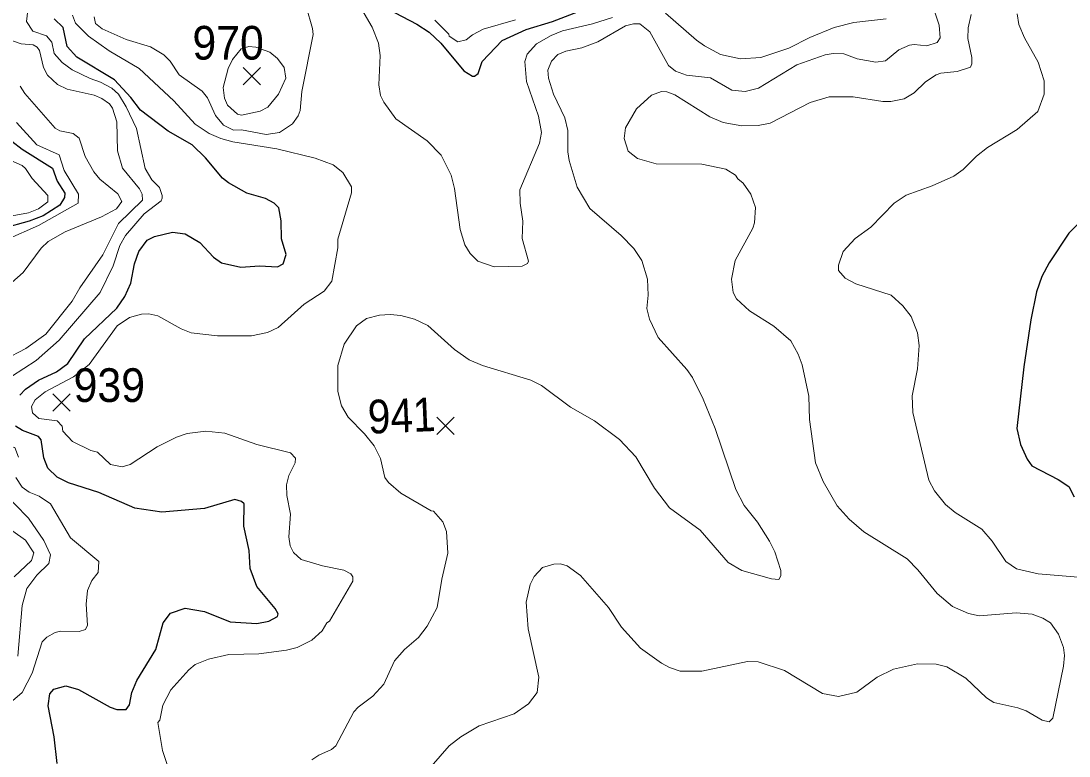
# Model space of a CAD drawing. Extents: x 265 to 291.4, y 7731.5 to 7759.6.
# Drawn here: x 266.467 to 268.956, y 7752.966 to 7754.711 of the extents above; entities that cross this region are included whole.
import ezdxf
from ezdxf.enums import TextEntityAlignment as Align

# ---------------------------------------------------------------- set-up
doc = ezdxf.new("R2010")
doc.units = 0
doc.header["$LTSCALE"] = 0.032
for name, color, linetype, lineweight in [('1', 7, 'Continuous', 25), ('2', 7, 'Continuous', 13), ('21', 7, 'Continuous', 25), ('61', 7, 'Continuous', 13)]:
    doc.layers.add(name, color=color, linetype=linetype, lineweight=lineweight)

msp = doc.modelspace()

# ---------------------------------------------------------------- linework, layer by layer
at = {"layer": '1'}
for points in [[(267.3211, 7754.7491), (267.4078, 7754.7038), (267.4365, 7754.6847), (267.4643, 7754.6585), (267.5192, 7754.5932), (267.5399, 7754.5805), (267.5446, 7754.5805), (267.5534, 7754.5869), (267.5629, 7754.6155), (267.6098, 7754.6648), (267.6672, 7754.6911), (267.7292, 7754.7102), (267.7913, 7754.734)], [(266.96, 7754.3267), (266.9456, 7754.3379), (266.9058, 7754.3864), (266.874, 7754.4174), (266.8168, 7754.45), (266.7515, 7754.4993), (266.7285, 7754.5296), (266.6895, 7754.5718), (266.6004, 7754.6258), (266.5773, 7754.6505), (266.5678, 7754.6959), (266.5463, 7754.7165)], [(266.446, 7754.4262), (266.4699, 7754.4071), (266.5423, 7754.3617), (266.5535, 7754.3307), (266.5718, 7754.3029), (266.571, 7754.2925), (266.5598, 7754.2742), (266.5201, 7754.2488), (266.4867, 7754.236), (266.4246, 7754.2185)], [(267.0864, 7754.1939), (267.0856, 7754.2369), (267.0801, 7754.2679), (267.0689, 7754.279), (267.0483, 7754.2901), (267.0037, 7754.3029), (266.96, 7754.3267)], [(269.0044, 7754.2575), (268.9558, 7754.2074), (268.9089, 7754.1374), (268.8914, 7754.1048), (268.8787, 7754.0682), (268.8651, 7754.0014)], [(266.4651, 7753.8232), (266.4779, 7753.8367), (266.5089, 7753.8582), (266.5519, 7753.8781), (266.5789, 7753.898), (266.6179, 7753.9569), (266.6951, 7754.0292), (266.7141, 7754.0571), (266.7285, 7754.0889), (266.7372, 7754.135), (266.7476, 7754.1637), (266.7674, 7754.1907), (266.7842, 7754.1995), (266.8271, 7754.2098), (266.8574, 7754.2058), (266.8924, 7754.1851), (266.9242, 7754.1509), (266.9432, 7754.1374), (266.9894, 7754.1271), (267.034, 7754.1302), (267.0769, 7754.1279), (267.0904, 7754.135), (267.0968, 7754.1565), (267.0864, 7754.1939)], [(268.8651, 7754.0014), (268.8484, 7753.89), (268.8325, 7753.7437), (268.8405, 7753.7055), (268.8564, 7753.6705), (268.8675, 7753.6553), (268.9304, 7753.6227)], [(266.5535, 7752.9482), (266.5463, 7753.0118), (266.532, 7753.085), (266.536, 7753.1136), (266.5455, 7753.1248), (266.5742, 7753.1327), (266.6044, 7753.124), (266.6792, 7753.0818), (266.6951, 7753.0762), (266.7173, 7753.0762), (266.7253, 7753.0874), (266.7309, 7753.1168), (266.7428, 7753.1455), (266.7873, 7753.2186), (266.8048, 7753.2823), (266.8223, 7753.3053), (266.8574, 7753.3173), (266.9035, 7753.3093), (266.9639, 7753.2846), (267.0276, 7753.2807), (267.0562, 7753.2862), (267.0769, 7753.2974), (267.0785, 7753.3037), (267.0713, 7753.3165), (267.0276, 7753.3682), (267.0117, 7753.4112), (267.0093, 7753.4541), (266.9965, 7753.5114), (266.9973, 7753.5647), (266.991, 7753.5702), (266.9751, 7753.575), (266.9035, 7753.5535), (266.8017, 7753.5448), (266.738, 7753.5543), (266.6521, 7753.5917), (266.5805, 7753.6148), (266.5535, 7753.6283), (266.5312, 7753.6498), (266.5216, 7753.6737), (266.5153, 7753.7166), (266.5089, 7753.7245), (266.4707, 7753.7389), (266.4548, 7753.7492)], [(268.9304, 7753.6227), (268.9558, 7753.606), (268.9685, 7753.5814)]]:
    msp.add_lwpolyline(points, dxfattribs=at)
at = {"layer": '2'}
for points in [[(267.7992, 7754.6473), (267.8374, 7754.6616), (267.9026, 7754.6998), (267.9217, 7754.7046), (267.9368, 7754.7046), (267.9607, 7754.6855), (268.0052, 7754.606), (268.0219, 7754.5924), (268.0474, 7754.5829), (268.1047, 7754.5765), (268.1556, 7754.5471), (268.1874, 7754.5439), (268.2184, 7754.5519), (268.3099, 7754.6076), (268.3767, 7754.6314), (268.3958, 7754.6346), (268.4213, 7754.6338), (268.4531, 7754.6219), (268.4976, 7754.6139), (268.5199, 7754.6171), (268.5517, 7754.6426), (268.5772, 7754.6537), (268.5883, 7754.6553), (268.6186, 7754.6521), (268.6432, 7754.6601), (268.6504, 7754.6712), (268.648, 7754.7014), (268.6114, 7754.8104)], [(267.2599, 7754.7682), (267.3012, 7754.6967), (267.3163, 7754.6585), (267.3203, 7754.6298), (267.3171, 7754.5598), (267.3211, 7754.5344), (267.3291, 7754.5185), (267.3577, 7754.4787), (267.4317, 7754.427), (267.4651, 7754.3928), (267.489, 7754.3451), (267.4969, 7754.314), (267.5104, 7754.2162), (267.5216, 7754.1796), (267.5343, 7754.1589), (267.5526, 7754.1414), (267.5908, 7754.1279), (267.6576, 7754.1295), (267.6703, 7754.1358), (267.6727, 7754.1414), (267.6576, 7754.1947), (267.6592, 7754.2361), (267.6528, 7754.279), (267.652, 7754.3108), (267.699, 7754.4214), (267.7037, 7754.4469), (267.6966, 7754.4851), (267.6679, 7754.5678), (267.664, 7754.6155), (267.6695, 7754.633), (267.6918, 7754.6569), (267.726, 7754.6768), (267.7531, 7754.6879), (267.8247, 7754.7046), (267.8724, 7754.7197)], [(266.4847, 7754.744), (266.4808, 7754.7102), (266.4953, 7754.6876), (266.5278, 7754.6764), (266.5404, 7754.6611), (266.5463, 7754.634), (266.5649, 7754.6128)], [(266.641, 7754.7213), (266.6441, 7754.7054), (266.6601, 7754.6927), (266.7173, 7754.6672), (266.7746, 7754.6497), (266.8064, 7754.6314), (266.8216, 7754.6163), (266.843, 7754.5837), (266.8979, 7754.5447), (266.9106, 7754.5288), (266.9297, 7754.4866), (266.948, 7754.4644), (266.9719, 7754.4524), (266.991, 7754.4532), (267.0499, 7754.4421), (267.0817, 7754.4469), (267.1119, 7754.4675), (267.1254, 7754.4858), (267.1302, 7754.4986), (267.1342, 7754.5439), (267.1609, 7754.6795), (267.1596, 7754.6934), (267.1445, 7754.746)], [(267.0753, 7754.4079), (266.9703, 7754.4246), (266.9417, 7754.4325), (266.9146, 7754.4445), (266.8812, 7754.466), (266.8303, 7754.5216), (266.7484, 7754.5988), (266.6768, 7754.6402), (266.6275, 7754.6752), (266.5972, 7754.7062), (266.5901, 7754.7253)], [(267.9981, 7754.7301), (268.0713, 7754.6656), (268.0904, 7754.6521), (268.1285, 7754.6322), (268.1763, 7754.6219), (268.224, 7754.6251), (268.2908, 7754.6465), (268.3409, 7754.672), (268.3982, 7754.6958), (268.4451, 7754.7078), (268.5215, 7754.7165)], [(268.3863, 7754.5312), (268.4436, 7754.5312), (268.5136, 7754.52), (268.5326, 7754.52), (268.5645, 7754.5264), (268.5883, 7754.5407), (268.6154, 7754.567), (268.6408, 7754.5837), (268.652, 7754.5877), (268.6902, 7754.5916), (268.722, 7754.602), (268.7251, 7754.6099), (268.7251, 7754.6251), (268.7156, 7754.6696), (268.7164, 7754.6951), (268.7236, 7754.7269)], [(268.6631, 7753.5631), (268.6368, 7753.5957), (268.6233, 7753.6212), (268.5851, 7753.7818), (268.5835, 7753.8216), (268.5963, 7753.8853), (268.6003, 7753.9409), (268.5963, 7753.9712), (268.5812, 7754.0094), (268.5613, 7754.0348), (268.5334, 7754.0603), (268.4499, 7754.0873), (268.4245, 7754.1008), (268.4085, 7754.1191), (268.4085, 7754.1319), (268.4197, 7754.1637), (268.4483, 7754.1947), (268.4857, 7754.2217), (268.5406, 7754.279), (268.5692, 7754.2981), (268.6313, 7754.3196), (268.6822, 7754.3427), (268.7045, 7754.3586), (268.7363, 7754.3904), (268.7625, 7754.4111), (268.8333, 7754.454), (268.8819, 7754.4962), (268.897, 7754.5376), (268.897, 7754.5694), (268.8826, 7754.6139), (268.85, 7754.6712), (268.8365, 7754.703), (268.8333, 7754.7285)], [(267.6417, 7754.7141), (267.5653, 7754.6919), (267.5399, 7754.6783), (267.5248, 7754.6664), (267.5049, 7754.6616), (267.4842, 7754.6752), (267.4834, 7754.6799), (267.45, 7754.7134)], [(266.7559, 7754.2858), (266.7555, 7754.3001), (266.7489, 7754.3127), (266.7085, 7754.3617), (266.6966, 7754.4028), (266.6951, 7754.4723), (266.6847, 7754.5041), (266.6776, 7754.5145), (266.6593, 7754.5272), (266.641, 7754.5352), (266.5773, 7754.5495), (266.5543, 7754.5606), (266.5304, 7754.5829), (266.5209, 7754.6012), (266.5113, 7754.641), (266.5057, 7754.6489), (266.4962, 7754.6545), (266.4676, 7754.6569), (266.4341, 7754.6688)], [(267.7316, 7754.5376), (267.7197, 7754.5757), (267.7181, 7754.5948), (267.7268, 7754.6163), (267.7419, 7754.6322), (267.761, 7754.6394), (267.7992, 7754.6473)], [(266.5649, 7754.6128), (266.5891, 7754.5956), (266.6315, 7754.5751), (266.6566, 7754.5665), (266.6831, 7754.5519), (266.699, 7754.5373), (266.7173, 7754.5073), (266.742, 7754.4564), (266.7627, 7754.361), (266.7778, 7754.3339), (266.7961, 7754.3156), (266.8025, 7754.2968), (266.8025, 7754.291)], [(266.4652, 7754.5566), (266.4763, 7754.5391), (266.5487, 7754.4572), (266.5598, 7754.4508), (266.5917, 7754.4445), (266.606, 7754.4333), (266.6195, 7754.3896), (266.6402, 7754.353), (266.6545, 7754.3355), (266.6975, 7754.3013), (266.707, 7754.283), (266.6943, 7754.2655), (266.6585, 7754.2464), (266.5726, 7754.2106), (266.532, 7754.1875), (266.5153, 7754.1716), (266.4723, 7754.1144), (266.4461, 7754.0905)], [(267.4253, 7752.9227), (267.4842, 7752.9903), (267.512, 7753.0118), (267.5558, 7753.0373), (267.6385, 7753.0659), (267.6727, 7753.0898), (267.6934, 7753.1168), (267.6974, 7753.1534), (267.6719, 7753.268), (267.6671, 7753.3316), (267.6767, 7753.373), (267.6862, 7753.3921), (267.7061, 7753.4135), (267.7324, 7753.4215), (267.7483, 7753.4223), (267.7642, 7753.4175), (267.796, 7753.3944), (267.8628, 7753.3189), (267.8931, 7753.2719), (267.9384, 7753.2218), (267.9885, 7753.186), (268.0076, 7753.1757), (268.0331, 7753.1677), (268.084, 7753.1677), (268.1922, 7753.19), (268.2176, 7753.1892), (268.2805, 7753.1693), (268.3704, 7753.1144), (268.4085, 7753.1073), (268.4523, 7753.1176), (268.5008, 7753.1534), (268.539, 7753.1725), (268.5963, 7753.1844), (268.6408, 7753.1836), (268.6663, 7753.1773), (268.7108, 7753.151), (268.7601, 7753.1041), (268.7777, 7753.0929), (268.8349, 7753.0802), (268.854, 7753.0731), (268.8922, 7753.0508), (268.9089, 7753.0468), (268.9177, 7753.0556), (268.9431, 7753.1789), (268.9455, 7753.2043), (268.9431, 7753.2234), (268.9312, 7753.2552), (268.9121, 7753.2823), (268.8938, 7753.2934), (268.8683, 7753.303), (268.8302, 7753.3061), (268.7427, 7753.299), (268.7172, 7753.3045), (268.679, 7753.3212), (268.6432, 7753.3515), (268.5971, 7753.408), (268.5716, 7753.4342), (268.469, 7753.4986), (268.434, 7753.5281), (268.4054, 7753.5599), (268.3719, 7753.618), (268.3544, 7753.6625), (268.3401, 7753.7651), (268.3385, 7753.8208), (268.3226, 7753.8948), (268.3131, 7753.9203), (268.2956, 7753.9521), (268.255, 7753.9863), (268.197, 7754.0229), (268.1667, 7754.0515), (268.1588, 7754.0666), (268.1548, 7754.0985), (268.1635, 7754.143), (268.2049, 7754.2194), (268.2089, 7754.2321), (268.2113, 7754.2687), (268.2009, 7754.3005), (268.1826, 7754.326), (268.1699, 7754.3363), (268.1643, 7754.345), (268.1413, 7754.3594), (268.084, 7754.3713), (267.9758, 7754.3721), (267.9312, 7754.3848), (267.909, 7754.4023), (267.8994, 7754.4326), (267.9026, 7754.458), (267.9289, 7754.5026), (267.9647, 7754.5352), (267.9885, 7754.5439), (268.0013, 7754.5431), (268.0204, 7754.536), (268.1031, 7754.4835)], [(267.158, 7752.9569), (267.1747, 7752.9681), (267.205, 7752.9816), (267.2153, 7752.9903), (267.2575, 7753.0707), (267.2678, 7753.0818), (267.3028, 7753.1081), (267.3291, 7753.1367), (267.3545, 7753.1916), (267.3784, 7753.2186), (267.411, 7753.2473), (267.4317, 7753.2743), (267.4556, 7753.3189), (267.4667, 7753.3857), (267.481, 7753.4477), (267.4778, 7753.4987), (267.4691, 7753.5217), (267.4468, 7753.5472), (267.4412, 7753.548), (267.3696, 7753.5901), (267.3402, 7753.6156), (267.3315, 7753.6275), (267.3211, 7753.6721), (267.306, 7753.7023), (267.2829, 7753.7309), (267.244, 7753.7707), (267.2288, 7753.7978), (267.2201, 7753.8312), (267.2201, 7753.8932), (267.2352, 7753.9441), (267.2638, 7753.9871), (267.2877, 7754.0046), (267.3187, 7754.0125), (267.3442, 7754.0141), (267.3696, 7754.0117), (267.4015, 7754.003), (267.4333, 7753.9879), (267.4969, 7753.9314), (267.5319, 7753.9067), (267.5637, 7753.8932), (267.6783, 7753.8582), (267.7038, 7753.8455), (267.7722, 7753.7946), (267.8294, 7753.7619), (267.8883, 7753.7174), (267.9273, 7753.676), (267.9718, 7753.6021), (268.0076, 7753.5551), (268.08, 7753.5026), (268.1468, 7753.4255), (268.1795, 7753.4064), (268.2495, 7753.3865), (268.2669, 7753.3849), (268.2717, 7753.3937), (268.2717, 7753.4064), (268.2574, 7753.4509), (268.2447, 7753.4764), (268.216, 7753.5209), (268.185, 7753.5607), (268.1651, 7753.5989), (268.1158, 7753.7437), (268.0872, 7753.8137), (268.0617, 7753.8646), (268.0482, 7753.8837), (267.9806, 7753.96), (267.9599, 7754.003), (267.9535, 7754.0284), (267.9567, 7754.0603), (267.9551, 7754.0985), (267.9416, 7754.143), (267.9225, 7754.1708), (267.8923, 7754.2019), (267.8183, 7754.2663), (267.7881, 7754.3164), (267.769, 7754.3801), (267.7658, 7754.4007), (267.7658, 7754.4516), (267.7586, 7754.4811), (267.7316, 7754.5376)], [(268.1031, 7754.4835), (268.1349, 7754.4707), (268.1795, 7754.4628), (268.2176, 7754.4636), (268.2463, 7754.4691), (268.3417, 7754.5177), (268.3863, 7754.5312)], [(266.4342, 7754.1923), (266.5089, 7754.2257), (266.6036, 7754.279), (266.6044, 7754.3005), (266.5702, 7754.3562), (266.5582, 7754.3936), (266.505, 7754.4174), (266.4572, 7754.4707)], [(267.2201, 7754.1931), (267.2519, 7754.3037), (267.2519, 7754.3172), (267.232, 7754.3514), (267.2089, 7754.3697), (267.166, 7754.3856), (267.0753, 7754.4079)], [(266.4294, 7754.2456), (266.4851, 7754.2559), (266.5089, 7754.2655), (266.5312, 7754.2822), (266.5312, 7754.2973), (266.4938, 7754.3371), (266.4779, 7754.361), (266.4699, 7754.3681), (266.4326, 7754.3848)], [(266.8025, 7754.291), (266.8001, 7754.2846), (266.7603, 7754.2535), (266.7157, 7754.2019), (266.7022, 7754.178), (266.6863, 7754.1303), (266.6553, 7754.0666), (266.5582, 7753.9537), (266.5034, 7753.9051), (266.4453, 7753.867), (266.4143, 7753.8391), (266.3952, 7753.8073), (266.3848, 7753.7691), (266.388, 7753.7341), (266.3991, 7753.7158), (266.4167, 7753.7063), (266.4532, 7753.6983), (266.4612, 7753.6753)], [(266.4278, 7753.9067), (266.4787, 7753.9338), (266.5264, 7753.968), (266.5893, 7754.0459), (266.6068, 7754.0778), (266.6617, 7754.1557), (266.699, 7754.2305), (266.7559, 7754.2858)], [(266.8255, 7752.9116), (266.8033, 7752.9792), (266.7921, 7753.0452), (266.7969, 7753.0508), (266.804, 7753.0866), (266.8231, 7753.1232), (266.8661, 7753.1709), (266.8812, 7753.1828), (266.913, 7753.1956), (266.9608, 7753.2067), (267.0324, 7753.2083), (267.0976, 7753.217), (267.123, 7753.2234), (267.158, 7753.2409), (267.1827, 7753.2632), (267.1938, 7753.2823), (267.2002, 7753.2863), (267.2551, 7753.3809), (267.2551, 7753.3913), (267.2503, 7753.3984), (267.2344, 7753.4072), (267.1835, 7753.4175), (267.1326, 7753.4326), (267.1143, 7753.4493), (267.1063, 7753.4652), (267.1031, 7753.4867), (267.1071, 7753.54), (267.0984, 7753.5846), (267.0976, 7753.61), (267.1031, 7753.6323), (267.1183, 7753.6625), (267.1191, 7753.6729), (267.1071, 7753.6856), (267.0276, 7753.7055), (266.9512, 7753.7325), (266.9067, 7753.7373), (266.8621, 7753.7317), (266.8367, 7753.723), (266.7905, 7753.6999), (266.7269, 7753.6585), (266.7078, 7753.653), (266.68, 7753.6585), (266.6489, 7753.6872), (266.633, 7753.6912), (266.5901, 7753.7126), (266.567, 7753.7373), (266.5654, 7753.7492), (266.5535, 7753.7619), (266.5097, 7753.7675), (266.4946, 7753.781), (266.4922, 7753.7962), (266.501, 7753.8121), (266.5248, 7753.8304), (266.5925, 7753.8662), (266.6293, 7753.8954), (266.6959, 7753.9871), (266.7253, 7754.007), (266.7539, 7754.0149), (266.7714, 7754.0157), (266.7921, 7754.0109), (266.8478, 7753.9807), (266.8717, 7753.9712), (266.9337, 7753.964), (267.0149, 7753.964), (267.053, 7753.972), (267.0785, 7753.9839), (267.1397, 7754.0388), (267.1875, 7754.0698), (267.2058, 7754.0937), (267.2201, 7754.1724), (267.2201, 7754.1931)], [(266.4556, 7753.6275), (266.4699, 7753.6044), (266.4867, 7753.5925), (266.5105, 7753.583), (266.5376, 7753.5647), (266.5853, 7753.4843), (266.6521, 7753.4279), (266.6505, 7753.4016), (266.6354, 7753.3825), (266.6251, 7753.3586), (266.6219, 7753.3268), (266.6251, 7753.2767), (266.6203, 7753.2664), (266.606, 7753.2616), (266.5614, 7753.2624), (266.5487, 7753.2592), (266.5288, 7753.2481), (266.5177, 7753.2369), (266.4938, 7753.163), (266.4699, 7753.1168), (266.4477, 7753.0969)], [(266.4596, 7753.2027), (266.4699, 7753.3236), (266.4811, 7753.3634), (266.5049, 7753.3952), (266.5336, 7753.4231), (266.5376, 7753.4438), (266.5216, 7753.478), (266.4851, 7753.5305), (266.4206, 7753.5973)], [(268.8827, 7753.3984), (268.8317, 7753.4103), (268.8063, 7753.4279), (268.7737, 7753.4764), (268.749, 7753.5042), (268.6854, 7753.544), (268.6631, 7753.5631)], [(266.3983, 7753.5344), (266.4779, 7753.4788), (266.4978, 7753.4485), (266.4922, 7753.4302), (266.4516, 7753.3913)], [(268.9781, 7753.3905), (268.8827, 7753.3984)]]:
    msp.add_lwpolyline(points, dxfattribs=at)
msp.add_lwpolyline([(266.9596, 7754.5982), (266.9695, 7754.6203), (266.9905, 7754.645), (267.0084, 7754.651), (267.025, 7754.649), (267.0581, 7754.6371), (267.0769, 7754.6227), (267.092, 7754.6012), (267.096, 7754.5757), (267.0793, 7754.5376), (267.0538, 7754.5065), (267.0355, 7754.497), (266.991, 7754.4874), (266.9814, 7754.4898), (266.9576, 7754.5113), (266.9504, 7754.528), (266.9472, 7754.5535)], close=True, dxfattribs=at)
at = {"layer": '21'}
for p, q in [((266.9951, 7754.6009), (267.0363, 7754.5597)), ((267.0363, 7754.6009), (266.9951, 7754.5597)), ((266.5431, 7753.8257), (266.5843, 7753.7845)), ((266.5843, 7753.8257), (266.5431, 7753.7845)), ((267.4549, 7753.7705), (267.4961, 7753.7293)), ((267.4961, 7753.7705), (267.4549, 7753.7293))]:
    msp.add_line(p, q, dxfattribs=at)

# ---------------------------------------------------------------- texts
at = {"layer": '61', "width": 0.95}
for s, p in [('970', (266.9593, 7754.6197)), ('939', (266.6772, 7753.8067))]:
    msp.add_text(s, height=0.08, dxfattribs=at).set_placement(p, align=Align.CENTER)
at = {"layer": '61', "width": 0.9}
msp.add_text('941', height=0.08, rotation=2.386, dxfattribs=at).set_placement((267.373, 7753.7345), align=Align.CENTER)

doc.saveas('drawing.dxf')
